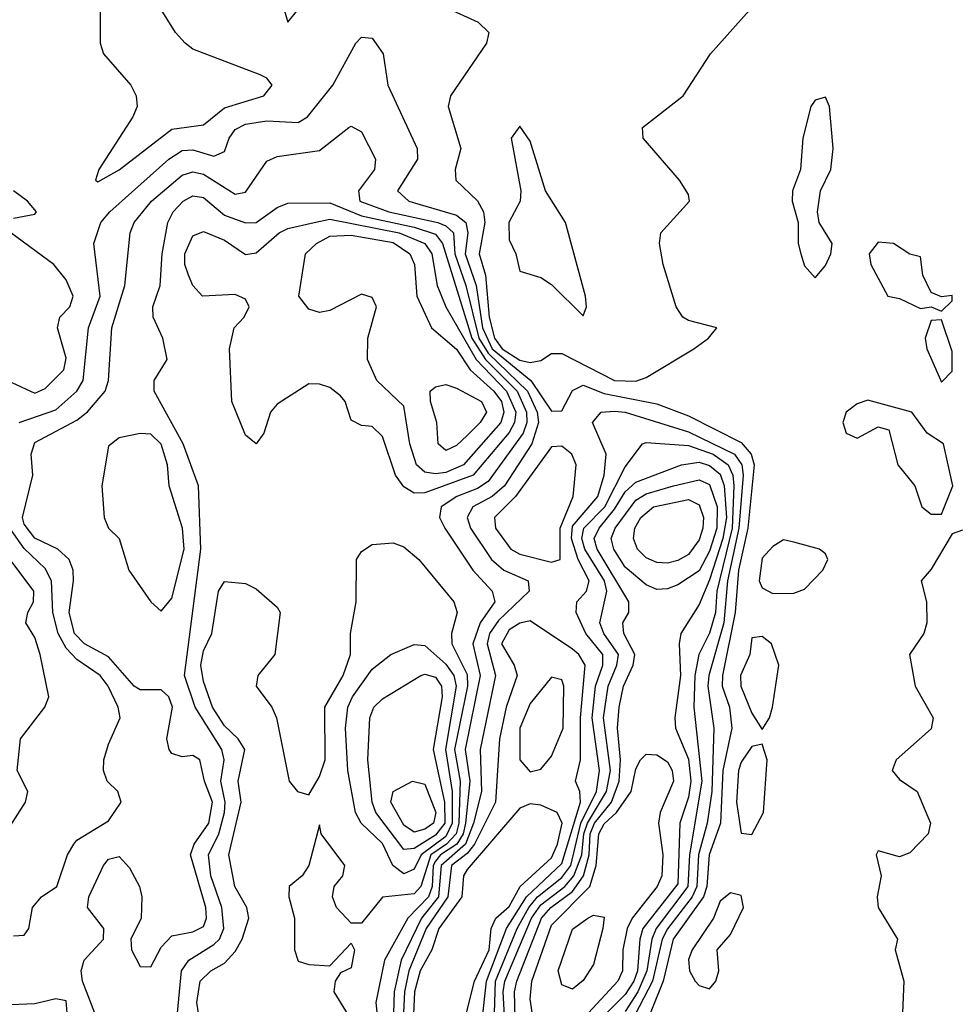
# Model space of a CAD drawing. Header units: metres. Extents: x -51132 to -49532, y -231222 to -229437.
# Tile 349 of 656: x -50886 to -50842, y -229551 to -229505. Entities that reach past the tile are written whole.
import ezdxf

# ---------------------------------------------------------------- set-up
doc = ezdxf.new("R2010")
doc.units = ezdxf.units.M
for name, color, linetype in [('CONTOUR_HALF', 8, 'Continuous'), ('CONTOUR_INDEX', 1, 'Continuous'), ('CONTOUR_INTER', 3, 'Continuous')]:
    doc.layers.add(name, color=color, linetype=linetype)

msp = doc.modelspace()

# ---------------------------------------------------------------- linework, layer by layer
at = {"layer": 'CONTOUR_HALF'}
for points, elevation in [([(-50882.476, -229504.259), (-50882.477, -229505.759), (-50882.322, -229506.259), (-50881.019, -229507.759), (-50880.772, -229508.259), (-50880.713, -229508.759), (-50880.921, -229509.259), (-50882.537, -229511.759), (-50882.695, -229512.259), (-50882.58, -229512.332), (-50881.58, -229511.776), (-50879.08, -229509.847), (-50877.58, -229509.629), (-50876.58, -229508.823), (-50874.712, -229508.259), (-50874.323, -229507.759), (-50874.58, -229507.416), (-50874.89, -229507.259), (-50878.08, -229506.038), (-50878.451, -229505.759), (-50878.904, -229505.259), (-50880.138, -229503.259)], 7.5), ([(-50873.884, -229503.759), (-50873.574, -229504.759), (-50873.08, -229504.166)], 7.5), ([(-50866.08, -229504.069), (-50864.546, -229504.759), (-50864.053, -229505.259), (-50864.161, -229505.759), (-50865.869, -229508.259), (-50865.975, -229508.759), (-50865.379, -229510.759), (-50865.648, -229511.759), (-50865.617, -229512.259), (-50864.58, -229513.243), (-50864.294, -229513.759), (-50864.243, -229514.259), (-50864.507, -229515.759), (-50864.203, -229516.759), (-50864.029, -229518.759), (-50863.785, -229519.759), (-50863.419, -229520.259), (-50862.58, -229520.796), (-50862.08, -229520.9), (-50861.58, -229520.82), (-50861.08, -229520.484), (-50860.58, -229520.474), (-50858.08, -229521.766), (-50857.08, -229521.789), (-50856.58, -229521.622), (-50854.333, -229520.259), (-50853.628, -229519.759), (-50853.238, -229519.259), (-50854.58, -229518.908), (-50854.842, -229518.759), (-50855.169, -229518.259), (-50855.781, -229516.259), (-50855.951, -229515.259), (-50855.884, -229514.759), (-50854.527, -229513.259), (-50854.58, -229512.944), (-50855.003, -229512.259), (-50856.722, -229510.259), (-50856.755, -229509.759), (-50854.837, -229508.259), (-50853.535, -229506.259), (-50851.293, -229503.759)], 7.5), ([(-50848.58, -229508.471), (-50848.777, -229508.759), (-50849.152, -229510.259), (-50849.27, -229511.759), (-50849.65, -229512.759), (-50849.657, -229513.259), (-50849.378, -229514.259), (-50849.385, -229515.259), (-50849.254, -229515.759), (-50849.08, -229516.323), (-50848.58, -229516.888), (-50848.08, -229516.314), (-50847.83, -229515.759), (-50847.763, -229515.259), (-50848.381, -229514.259), (-50848.469, -229513.759), (-50848.32, -229512.759), (-50847.833, -229511.759), (-50847.715, -229510.759), (-50847.889, -229508.759), (-50848.08, -229508.328), (-50848.58, -229508.471)], 7.5), ([(-50882.531, -229552.259), (-50883.313, -229550.259), (-50883.383, -229549.759), (-50883.228, -229549.259), (-50882.32, -229548.259), (-50882.302, -229547.759), (-50883.069, -229546.759), (-50883.016, -229546.259), (-50882.323, -229544.759), (-50882.08, -229544.472), (-50881.58, -229544.337), (-50881.08, -229544.875), (-50880.609, -229545.759), (-50880.498, -229546.259), (-50880.53, -229547.259), (-50881.019, -229548.259), (-50880.997, -229548.759), (-50880.58, -229549.551), (-50880.08, -229549.568), (-50879.58, -229548.634), (-50879.08, -229548.108), (-50878.08, -229547.916), (-50877.58, -229547.653), (-50877.434, -229547.259), (-50877.466, -229546.759), (-50878.186, -229544.259), (-50878.018, -229543.759), (-50877.315, -229542.759), (-50877.141, -229541.759), (-50877.534, -229540.759), (-50877.753, -229539.759), (-50878.08, -229539.545), (-50878.58, -229539.605), (-50879.08, -229539.456), (-50879.197, -229539.259), (-50879.319, -229538.759), (-50879.051, -229537.259), (-50879.224, -229536.759), (-50879.58, -229536.433), (-50880.58, -229536.432), (-50880.867, -229536.259), (-50882.08, -229534.861), (-50883.216, -229534.259), (-50883.685, -229533.759), (-50883.948, -229532.759), (-50883.733, -229531.259), (-50883.753, -229530.759), (-50883.942, -229530.259), (-50884.49, -229529.759), (-50885.58, -229529.234), (-50886.08, -229528.576), (-50886.154, -229528.259), (-50885.66, -229526.259), (-50885.754, -229525.259), (-50885.58, -229524.702), (-50883.58, -229523.638), (-50883.08, -229523.253), (-50882.245, -229522.259), (-50882.084, -229521.759), (-50881.915, -229519.259), (-50881.307, -229517.259), (-50881.048, -229514.759), (-50880.868, -229514.259), (-50880.037, -229513.259), (-50878.58, -229512.017), (-50878.08, -229511.857), (-50877.58, -229511.974), (-50876.08, -229512.93), (-50875.58, -229512.824), (-50874.58, -229511.35), (-50874.08, -229511.144), (-50872.08, -229510.856), (-50870.688, -229509.759)], 8.5), ([(-50870.688, -229509.759), (-50870.58, -229509.691), (-50870.08, -229509.959), (-50869.422, -229511.259), (-50869.473, -229511.759), (-50870.233, -229512.759), (-50870.164, -229513.259), (-50868.787, -229513.759), (-50866.465, -229514.259), (-50866.08, -229514.421), (-50865.725, -229514.759), (-50865.655, -229515.759), (-50865.134, -229517.259), (-50864.515, -229519.759), (-50864.08, -229520.463), (-50862.215, -229522.259), (-50861.755, -229523.259), (-50861.695, -229523.759), (-50862.008, -229524.759), (-50863.301, -229526.759), (-50863.889, -229527.259), (-50864.801, -229527.759), (-50865.07, -229528.259), (-50864.912, -229528.759), (-50863.919, -229530.259), (-50863.338, -229530.759), (-50862.178, -229531.259), (-50862.133, -229531.759), (-50863.58, -229533.151), (-50864.022, -229533.759), (-50864.132, -229534.259), (-50863.734, -229535.759), (-50864.463, -229539.259), (-50864.397, -229541.259), (-50864.771, -229542.759), (-50865.156, -229543.759), (-50866.304, -229544.759), (-50866.426, -229546.259), (-50867.237, -229547.259), (-50868.198, -229549.259), (-50868.535, -229550.759), (-50868.602, -229552.759)], 8.5), ([(-50886.58, -229514.062), (-50885.58, -229513.873), (-50885.494, -229513.759), (-50885.918, -229513.259), (-50886.58, -229512.767)], 7.5), ([(-50872.321, -229514.259), (-50871.58, -229514.116), (-50868.304, -229514.759), (-50867.084, -229515.259), (-50866.75, -229515.759), (-50866.491, -229517.259), (-50866.085, -229518.259), (-50864.645, -229520.759), (-50863.201, -229522.259), (-50862.769, -229523.259), (-50862.821, -229523.759), (-50863.08, -229524.226), (-50864.793, -229526.259), (-50867.08, -229527.094), (-50867.58, -229527.109), (-50868.08, -229526.812), (-50868.477, -229526.259), (-50869.08, -229524.422), (-50869.58, -229523.94), (-50870.08, -229523.895), (-50870.58, -229523.642), (-50870.857, -229522.759), (-50871.08, -229522.493), (-50871.58, -229522.099), (-50872.08, -229521.927), (-50872.58, -229521.92), (-50874.08, -229522.881), (-50874.402, -229523.259), (-50874.707, -229524.259), (-50875.08, -229524.76), (-50875.58, -229524.35), (-50876.231, -229522.759), (-50876.349, -229520.259), (-50876.125, -229519.259), (-50875.653, -229518.759), (-50875.412, -229518.259), (-50875.58, -229517.903), (-50876.08, -229517.688), (-50877.62, -229517.759), (-50878.08, -229517.253), (-50878.294, -229516.759), (-50878.463, -229516.259), (-50878.461, -229515.759), (-50878.08, -229514.897), (-50877.58, -229514.697), (-50876.58, -229515.11), (-50875.58, -229515.786), (-50875.08, -229515.705), (-50873.986, -229514.759), (-50873.58, -229514.552), (-50872.321, -229514.259)], 9.5), ([(-50886.861, -229521.759), (-50885.58, -229522.357), (-50885.08, -229522.138), (-50884.19, -229521.259), (-50884.08, -229520.699), (-50884.495, -229519.259), (-50884.39, -229518.759), (-50883.906, -229518.259), (-50883.749, -229517.759), (-50884.08, -229516.988), (-50884.665, -229516.259), (-50886.703, -229514.759)], 7.5), ([(-50845.58, -229515.192), (-50846.011, -229515.759), (-50845.94, -229516.259), (-50845.12, -229517.759), (-50844.58, -229517.868), (-50843.58, -229518.345), (-50843.08, -229518.261), (-50842.58, -229518.476), (-50842.08, -229517.976), (-50842.08, -229517.73), (-50842.58, -229517.789), (-50843.08, -229517.579), (-50843.47, -229516.759), (-50843.58, -229515.902), (-50844.08, -229515.763), (-50844.862, -229515.259), (-50845.58, -229515.192)], 7.5), ([(-50843.08, -229518.916), (-50843.353, -229519.759), (-50843.274, -229520.259), (-50842.58, -229521.841), (-50842.08, -229521.326), (-50842.08, -229520.391), (-50842.58, -229518.884), (-50843.08, -229518.916)], 7.5), ([(-50866.822, -229522.259), (-50866.58, -229522.057), (-50866.08, -229521.948), (-50865.58, -229522.12), (-50864.393, -229522.759), (-50864.15, -229523.259), (-50864.458, -229523.759), (-50865.08, -229524.373), (-50865.58, -229524.839), (-50866.08, -229525.077), (-50866.453, -229524.759), (-50866.512, -229523.759), (-50866.812, -229522.759), (-50866.822, -229522.259)], 10.5), ([(-50846.08, -229522.701), (-50846.58, -229522.875), (-50847.096, -229523.259), (-50847.268, -229523.759), (-50847.106, -229524.259), (-50846.58, -229524.491), (-50845.58, -229523.957), (-50845.08, -229524.108), (-50844.655, -229525.759), (-50843.847, -229526.759), (-50843.518, -229527.759), (-50843.08, -229528.096), (-50842.58, -229528.099), (-50842.052, -229526.759), (-50842.489, -229524.759), (-50843.266, -229524.259), (-50843.987, -229523.259), (-50846.08, -229522.701)], 7.5), ([(-50863.813, -229552.759), (-50863.73, -229550.259), (-50862.709, -229547.759), (-50862.151, -229546.759), (-50861.731, -229546.259), (-50860.58, -229545.341), (-50860.162, -229544.759), (-50859.69, -229542.759), (-50858.94, -229541.259), (-50858.797, -229540.259), (-50859.141, -229537.759), (-50858.981, -229536.259), (-50858.643, -229535.259), (-50858.635, -229534.759), (-50859.439, -229533.759), (-50859.897, -229532.759), (-50859.867, -229532.259), (-50859.419, -229531.759), (-50859.296, -229531.259), (-50859.816, -229530.259), (-50860.133, -229529.259), (-50860.08, -229528.668), (-50858.882, -229527.259), (-50858.584, -229526.259), (-50858.486, -229525.259), (-50859.124, -229523.759), (-50858.716, -229523.259), (-50858.08, -229523.214), (-50857.58, -229523.265), (-50854.58, -229524.188), (-50852.393, -229525.259), (-50852.053, -229525.759), (-50851.988, -229526.259), (-50852.192, -229528.759), (-50852.729, -229531.259), (-50852.902, -229533.259), (-50853.618, -229535.759), (-50853.665, -229536.259), (-50853.372, -229538.259), (-50853.479, -229541.259), (-50853.689, -229542.759), (-50854.11, -229544.259), (-50854.183, -229545.759), (-50854.399, -229546.259), (-50855.58, -229547.765), (-50855.827, -229548.259), (-50856.289, -229550.259), (-50857.322, -229552.259)], 8.5), ([(-50881.58, -229524.475), (-50882.08, -229524.875), (-50882.391, -229526.759), (-50882.292, -229528.259), (-50882.08, -229528.771), (-50881.574, -229529.259), (-50881.114, -229530.759), (-50880.08, -229532.259), (-50879.58, -229532.697), (-50879.08, -229532.092), (-50878.488, -229529.759), (-50878.573, -229528.759), (-50879.199, -229526.759), (-50879.28, -229525.759), (-50879.58, -229524.781), (-50880.08, -229524.303), (-50880.58, -229524.274), (-50881.58, -229524.475)], 8.5), ([(-50862.766, -229553.259), (-50862.824, -229550.759), (-50862.722, -229550.259), (-50861.544, -229547.259), (-50861.111, -229546.759), (-50860.08, -229545.992), (-50859.558, -229545.259), (-50859.291, -229544.259), (-50859.239, -229543.259), (-50859.029, -229542.759), (-50858.224, -229541.759), (-50857.868, -229540.759), (-50857.796, -229539.759), (-50857.948, -229538.259), (-50857.861, -229537.259), (-50857.667, -229536.259), (-50857.195, -229535.259), (-50857.123, -229534.759), (-50857.644, -229533.759), (-50857.698, -229533.259), (-50857.403, -229532.759), (-50857.407, -229532.259), (-50858.909, -229529.759), (-50859.05, -229529.259), (-50858.822, -229528.759), (-50858.08, -229527.87), (-50857.58, -229527.035), (-50857.08, -229526.576), (-50854.911, -229525.759)], 9.5), ([(-50854.911, -229525.759), (-50854.08, -229525.637), (-50853.58, -229525.794), (-50853.08, -229526.206), (-50852.882, -229526.759), (-50852.78, -229528.259), (-50852.956, -229529.259), (-50853.58, -229531.218), (-50854.08, -229532.385), (-50854.936, -229533.759), (-50855.015, -229534.259), (-50854.953, -229535.759), (-50855.232, -229537.759), (-50855.19, -229538.259), (-50854.58, -229539.724), (-50854.474, -229540.759), (-50854.58, -229541.529), (-50854.99, -229542.759), (-50855.08, -229545.63), (-50856.738, -229547.759), (-50856.884, -229548.259), (-50856.999, -229549.759), (-50857.17, -229550.259), (-50857.58, -229550.878), (-50858.95, -229552.259)], 9.5), ([(-50856.242, -229527.759), (-50854.58, -229527.412), (-50854.08, -229527.662), (-50853.864, -229528.259), (-50853.899, -229528.759), (-50854.08, -229529.321), (-50854.58, -229530.007), (-50855.08, -229530.301), (-50855.58, -229530.426), (-50856.08, -229530.39), (-50856.58, -229530.17), (-50857, -229529.759), (-50857.181, -229529.259), (-50857.124, -229528.759), (-50856.836, -229528.259), (-50856.242, -229527.759)], 10.5), ([(-50841.58, -229528.854), (-50842.08, -229529.039), (-50843.08, -229530.714), (-50843.554, -229531.259), (-50843.299, -229532.259), (-50843.272, -229533.259), (-50843.426, -229533.759), (-50844.103, -229534.759), (-50843.831, -229536.259), (-50842.983, -229537.759), (-50843.08, -229538.289), (-50844.737, -229539.759), (-50844.92, -229540.259), (-50844.58, -229540.693), (-50843.733, -229541.259), (-50843.108, -229542.759), (-50843.222, -229543.259), (-50844.08, -229544.166), (-50844.58, -229544.36), (-50845.58, -229544.073), (-50845.687, -229544.259), (-50845.448, -229545.259), (-50845.627, -229546.259), (-50845.586, -229546.759), (-50844.669, -229548.259), (-50844.782, -229548.759), (-50844.373, -229550.259), (-50844.436, -229551.759)], 7.5), ([(-50877.655, -229552.759), (-50877.888, -229551.259), (-50877.732, -229550.259), (-50877.233, -229549.759), (-50876.58, -229549.397), (-50876.08, -229548.849), (-50875.735, -229548.259), (-50875.431, -229547.259), (-50875.514, -229546.759), (-50876.089, -229545.759), (-50876.368, -229544.259), (-50875.785, -229541.759), (-50875.933, -229540.759), (-50875.616, -229539.259), (-50875.93, -229538.759), (-50876.58, -229538.144), (-50877.142, -229537.259), (-50877.58, -229536.043), (-50877.706, -229535.259), (-50877.58, -229534.586), (-50877.179, -229533.759), (-50876.863, -229531.759), (-50876.58, -229531.299), (-50875.58, -229531.392), (-50875.08, -229531.65), (-50874.08, -229532.509), (-50873.946, -229532.759), (-50874.188, -229534.759), (-50874.994, -229535.759), (-50875.073, -229536.259), (-50874.33, -229537.259), (-50874.114, -229537.759), (-50873.508, -229540.759), (-50873.121, -229541.259), (-50872.58, -229541.419), (-50872.08, -229540.551), (-50871.814, -229539.759), (-50871.827, -229537.259), (-50870.947, -229535.759), (-50870.603, -229534.759), (-50870.598, -229533.759), (-50870.341, -229532.259), (-50870.316, -229530.259), (-50870.08, -229529.868), (-50869.58, -229529.547), (-50868.58, -229529.468), (-50868.08, -229529.648), (-50867.372, -229530.259), (-50865.705, -229532.259), (-50865.551, -229532.759), (-50865.816, -229533.759), (-50865.796, -229534.259), (-50865.08, -229535.701), (-50865.055, -229536.259), (-50865.669, -229539.259), (-50865.411, -229540.759), (-50865.466, -229542.759), (-50865.59, -229543.259), (-50866.051, -229543.759), (-50866.794, -229544.259), (-50867.273, -229545.759), (-50867.58, -229546.102), (-50869.08, -229546.271), (-50870.08, -229547.499), (-50870.58, -229547.507), (-50871.276, -229546.759), (-50871.452, -229546.259), (-50871.382, -229545.759), (-50870.97, -229545.259), (-50870.866, -229544.759), (-50872.001, -229543.259), (-50872.08, -229542.836), (-50872.584, -229544.759), (-50872.898, -229545.259), (-50873.507, -229545.759), (-50873.532, -229546.259), (-50873.258, -229547.259), (-50873.267, -229548.759), (-50873.08, -229549.304), (-50872.58, -229549.464), (-50871.58, -229549.529), (-50870.58, -229548.448), (-50870.414, -229548.759), (-50870.58, -229549.615), (-50871.08, -229549.853), (-50871.326, -229550.259), (-50871.399, -229550.759), (-50870.157, -229552.759)], 9.5), ([(-50850.58, -229529.64), (-50851.08, -229530.192), (-50851.233, -229531.259), (-50851.08, -229531.594), (-50850.58, -229531.86), (-50849.58, -229531.851), (-50849.08, -229531.656), (-50848.21, -229530.759), (-50847.976, -229530.259), (-50848.08, -229529.985), (-50848.365, -229529.759), (-50849.58, -229529.429), (-50850.08, -229529.315), (-50850.58, -229529.64)], 7.5), ([(-50887.08, -229543.418), (-50886.014, -229541.759), (-50885.901, -229541.259), (-50886.416, -229540.259), (-50886.25, -229538.759), (-50885.106, -229537.259), (-50884.901, -229536.759), (-50885.312, -229534.759), (-50885.58, -229533.954), (-50885.993, -229533.259), (-50885.906, -229532.759), (-50885.642, -229532.259), (-50885.628, -229531.759), (-50886.745, -229530.259)], 7.5), ([(-50851.58, -229533.974), (-50851.678, -229534.759), (-50852.114, -229535.759), (-50852.104, -229536.259), (-50851.58, -229537.537), (-50851.08, -229538.319), (-50850.735, -229537.759), (-50850.598, -229537.259), (-50850.289, -229535.259), (-50850.644, -229534.259), (-50851.08, -229533.899), (-50851.58, -229533.974)], 7.5), ([(-50867.275, -229535.759), (-50867.08, -229535.694), (-50866.58, -229535.836), (-50866.298, -229536.259), (-50866.251, -229536.759), (-50866.69, -229539.259), (-50866.141, -229541.759), (-50866.126, -229542.759), (-50866.58, -229543.33), (-50867.58, -229543.957), (-50868.08, -229544.008), (-50869.408, -229542.259), (-50869.581, -229541.759), (-50869.781, -229539.759), (-50869.695, -229537.759), (-50869.505, -229537.259), (-50869.08, -229536.853), (-50867.275, -229535.759)], 10.5), ([(-50861.08, -229535.825), (-50862.08, -229537.082), (-50862.571, -229538.259), (-50862.583, -229539.759), (-50862.08, -229540.32), (-50861.58, -229540.199), (-50861.08, -229539.578), (-50860.519, -229538.259), (-50860.495, -229536.259), (-50860.58, -229535.957), (-50861.08, -229535.825)], 7.5), ([(-50851.58, -229539.116), (-50852.08, -229539.857), (-50852.205, -229540.259), (-50852.308, -229541.759), (-50852.08, -229543.233), (-50851.58, -229543.298), (-50851.021, -229542.259), (-50850.853, -229539.759), (-50851.08, -229539.004), (-50851.58, -229539.116)], 7.5), ([(-50865.098, -229551.759), (-50864.727, -229550.259), (-50864.027, -229548.759), (-50863.932, -229547.759), (-50863.706, -229547.259), (-50863.08, -229546.704), (-50862.566, -229545.759), (-50861.08, -229544.407), (-50860.796, -229543.759), (-50860.576, -229542.759), (-50860.804, -229542.259), (-50861.58, -229541.902), (-50862.08, -229541.839), (-50862.58, -229542.04)], 7.5), ([(-50862.58, -229542.04), (-50865.08, -229544.962), (-50865.247, -229545.259), (-50865.326, -229546.259), (-50866.413, -229547.759), (-50866.751, -229548.759), (-50867.297, -229549.759), (-50867.567, -229550.759), (-50867.68, -229553.259)], 7.5), ([(-50852.58, -229546.055), (-50853.08, -229546.464), (-50853.395, -229547.259), (-50854.399, -229548.759), (-50854.58, -229549.229), (-50854.53, -229549.759), (-50854.263, -229550.259), (-50854.08, -229550.452), (-50853.58, -229550.613), (-50853.29, -229550.259), (-50853.137, -229549.759), (-50853.227, -229548.759), (-50852.58, -229548.034), (-50851.968, -229546.759), (-50852.08, -229546.196), (-50852.58, -229546.055)], 7.5), ([(-50859.353, -229547.259), (-50859.08, -229547.128), (-50858.58, -229547.213), (-50858.648, -229547.759), (-50859.08, -229549.467), (-50859.58, -229550.226), (-50860.08, -229550.625), (-50860.58, -229550.426), (-50860.761, -229549.759), (-50860.08, -229547.788), (-50859.353, -229547.259)], 10.5)]:
    msp.add_lwpolyline(points, dxfattribs=dict(at, elevation=elevation))
at = {"layer": 'CONTOUR_INDEX', "elevation": 10}
for points in [[(-50872.214, -229515.259), (-50871.58, -229514.922), (-50870.58, -229514.866), (-50868.58, -229515.222), (-50867.797, -229515.759), (-50867.565, -229516.259), (-50867.466, -229517.759), (-50866.766, -229519.259), (-50865.58, -229520.271), (-50864.935, -229521.259), (-50863.807, -229522.259), (-50863.443, -229522.759), (-50863.328, -229523.259), (-50863.471, -229523.759), (-50865.252, -229525.759), (-50866.08, -229526.13), (-50866.58, -229526.188), (-50867.08, -229526.112), (-50867.475, -229525.759), (-50867.791, -229524.759), (-50868.08, -229522.973), (-50869.357, -229521.759), (-50869.803, -229520.759), (-50869.777, -229519.759), (-50869.368, -229518.259), (-50869.58, -229517.829), (-50870.08, -229517.665), (-50871.58, -229518.437), (-50872.08, -229518.543), (-50872.58, -229518.382), (-50873.049, -229517.759), (-50872.735, -229515.759), (-50872.214, -229515.259)], [(-50855.294, -229526.759), (-50854.08, -229526.47), (-50853.58, -229526.698), (-50853.219, -229527.759), (-50853.237, -229528.759), (-50853.58, -229529.862), (-50854.08, -229530.783), (-50855.08, -229531.445), (-50855.58, -229531.645), (-50856.08, -229531.681), (-50856.58, -229531.451), (-50857.58, -229530.608), (-50858.116, -229529.759), (-50858.238, -229529.259), (-50858.048, -229528.759), (-50857.08, -229527.44), (-50856.58, -229527.139), (-50855.294, -229526.759)], [(-50868.685, -229534.759), (-50867.58, -229534.28), (-50867.08, -229534.329), (-50866.08, -229535.222), (-50865.705, -229535.759), (-50865.589, -229536.259), (-50866.105, -229539.259), (-50865.791, -229541.259), (-50865.785, -229542.759), (-50866.08, -229543.385), (-50867.25, -229544.259), (-50867.58, -229544.946), (-50868.08, -229545.156), (-50868.597, -229544.759), (-50869.08, -229543.728), (-50870.105, -229542.759), (-50870.372, -229542.259), (-50870.733, -229540.259), (-50870.837, -229538.259), (-50870.731, -229537.259), (-50870.509, -229536.759), (-50869.58, -229535.446), (-50868.685, -229534.759)], [(-50856.858, -229539.759), (-50856.58, -229539.483), (-50856.08, -229539.511), (-50855.58, -229539.845), (-50855.352, -229540.259), (-50855.284, -229540.759), (-50855.916, -229542.259), (-50856.005, -229542.759), (-50855.803, -229544.259), (-50855.838, -229545.259), (-50856.068, -229545.759), (-50857.257, -229547.259), (-50857.481, -229547.759), (-50857.695, -229548.759), (-50857.713, -229549.759), (-50857.93, -229550.259), (-50859.323, -229551.759)], [(-50861.831, -229552.759), (-50862.08, -229551.104), (-50862.013, -229550.259), (-50861.08, -229547.601), (-50859.257, -229545.759), (-50858.953, -229544.759), (-50858.837, -229543.259), (-50858.58, -229542.782), (-50857.99, -229542.259), (-50857.291, -229541.259), (-50857.08, -229540.175), (-50856.858, -229539.759)]]:
    msp.add_lwpolyline(points, dxfattribs=at)
at = {"layer": 'CONTOUR_INTER'}
for points, elevation in [([(-50886.314, -229523.759), (-50884.58, -229523.155), (-50883.58, -229522.264), (-50883.275, -229521.759), (-50883.027, -229519.259), (-50882.479, -229517.759), (-50882.781, -229515.259), (-50882.437, -229514.259), (-50882.009, -229513.759), (-50879.22, -229511.259), (-50878.58, -229510.858), (-50878.08, -229510.821), (-50877.08, -229511.128), (-50876.58, -229510.898), (-50876.365, -229510.259), (-50876.08, -229509.859), (-50875.58, -229509.604), (-50874.58, -229509.448), (-50873.08, -229509.518), (-50872.645, -229509.259), (-50871.442, -229507.759), (-50870.351, -229505.759), (-50870.08, -229505.478), (-50869.58, -229505.516), (-50869.052, -229506.259), (-50868.832, -229507.759), (-50867.446, -229510.759), (-50867.431, -229511.259), (-50868.38, -229512.759), (-50867.832, -229513.259), (-50865.58, -229513.926), (-50865.13, -229514.259), (-50865.044, -229514.759), (-50865.169, -229515.759), (-50864.652, -229517.259), (-50864.345, -229519.259), (-50863.881, -229520.259), (-50862.058, -229521.759), (-50861.08, -229523.215), (-50860.58, -229523.201), (-50860.08, -229522.236), (-50859.58, -229521.985), (-50858.58, -229522.381), (-50856.08, -229522.873), (-50854.58, -229523.441), (-50852.08, -229524.705), (-50851.602, -229525.259), (-50851.464, -229525.759), (-50851.763, -229528.759), (-50852.215, -229530.759), (-50852.368, -229532.759), (-50852.963, -229535.759), (-50852.982, -229536.259), (-50852.637, -229537.259), (-50852.527, -229538.259), (-50852.946, -229540.259), (-50853.06, -229542.759), (-50853.605, -229544.259), (-50853.709, -229545.759), (-50853.869, -229546.259), (-50855.301, -229548.259), (-50855.781, -229550.259), (-50856.799, -229552.759)], 8), ([(-50862.58, -229509.692), (-50862.984, -229510.259), (-50862.525, -229512.759), (-50862.555, -229513.259), (-50863.091, -229514.259), (-50863.08, -229515.091), (-50862.769, -229515.759), (-50862.58, -229516.574), (-50861.58, -229516.871), (-50861.08, -229517.201), (-50859.58, -229518.688), (-50859.412, -229518.259), (-50859.47, -229517.759), (-50860.405, -229514.259), (-50861.355, -229512.759), (-50862.08, -229510.405), (-50862.58, -229509.692)], 7), ([(-50878.812, -229551.759), (-50878.618, -229549.759), (-50878.278, -229549.259), (-50877.08, -229548.518), (-50876.821, -229548.259), (-50876.61, -229547.759), (-50876.708, -229546.759), (-50877.221, -229545.259), (-50877.343, -229544.259), (-50876.846, -229543.259), (-50876.58, -229542.259), (-50876.545, -229541.759), (-50876.752, -229540.759), (-50876.601, -229539.759), (-50876.709, -229539.259), (-50877.969, -229537.259), (-50878.474, -229535.759), (-50877.709, -229529.759), (-50877.817, -229526.759), (-50878.546, -229524.759), (-50879.913, -229522.259), (-50879.914, -229521.759), (-50879.303, -229520.759), (-50879.507, -229519.759), (-50879.965, -229518.759), (-50879.982, -229518.259), (-50879.624, -229517.259), (-50879.533, -229515.759), (-50879.273, -229514.259), (-50879.012, -229513.759), (-50878.543, -229513.259)], 9), ([(-50878.543, -229513.259), (-50878.08, -229513.003), (-50877.58, -229513.074), (-50876.58, -229513.92), (-50875.58, -229514.29), (-50875.08, -229514.265), (-50874.08, -229513.556), (-50873.58, -229513.347), (-50871.58, -229513.327), (-50870.08, -229513.956), (-50867.58, -229514.488), (-50866.58, -229514.82), (-50866.242, -229515.259), (-50864.851, -229519.759), (-50864.205, -229520.759), (-50862.709, -229522.259), (-50862.264, -229523.259), (-50862.25, -229523.759), (-50862.417, -229524.259), (-50864.08, -229526.546), (-50864.58, -229526.883), (-50865.564, -229527.259), (-50866.301, -229527.759), (-50866.378, -229528.259), (-50866.131, -229528.759), (-50864.799, -229530.759), (-50863.887, -229531.759), (-50863.765, -229532.259), (-50864.45, -229533.259), (-50864.8, -229534.259), (-50864.451, -229535.759), (-50865.165, -229539.259), (-50864.94, -229540.759), (-50865.158, -229542.759), (-50865.268, -229543.259), (-50865.559, -229543.759), (-50866.33, -229544.259), (-50866.58, -229544.567), (-50866.687, -229544.759), (-50866.728, -229545.759), (-50866.91, -229546.259), (-50867.888, -229547.259), (-50868.986, -229549.259), (-50869.405, -229551.259), (-50869.191, -229553.259)], 9), ([(-50861.08, -229524.915), (-50862.775, -229527.259), (-50863.779, -229528.259), (-50863.731, -229528.759), (-50863, -229529.759), (-50862.58, -229530.004), (-50861.08, -229530.378), (-50860.66, -229530.259), (-50860.663, -229528.759), (-50860.047, -229527.259), (-50859.899, -229525.759), (-50860.103, -229525.259), (-50860.58, -229524.869), (-50861.08, -229524.915)], 8), ([(-50863.262, -229552.759), (-50863.373, -229550.759), (-50863.281, -229550.259), (-50862.026, -229547.259), (-50861.58, -229546.637), (-50860.444, -229545.759), (-50860.01, -229545.259), (-50859.63, -229544.259), (-50859.542, -229543.259), (-50859.365, -229542.759), (-50858.466, -229541.259), (-50858.283, -229540.259), (-50858.607, -229537.759), (-50858.386, -229536.259), (-50857.97, -229535.259), (-50857.894, -229534.759), (-50858.6, -229533.759), (-50858.79, -229533.259), (-50858.448, -229531.759), (-50858.562, -229531.259), (-50859.495, -229529.759), (-50859.631, -229529.259), (-50859.537, -229528.759), (-50858.551, -229527.759), (-50857.58, -229525.851), (-50856.759, -229524.759), (-50856.58, -229524.707), (-50854.58, -229524.839), (-50853.409, -229525.259), (-50852.697, -229525.759), (-50852.471, -229526.259), (-50852.431, -229526.759), (-50852.506, -229528.759), (-50853.233, -229531.759), (-50853.302, -229532.759), (-50853.58, -229533.752), (-50854.094, -229534.759), (-50854.279, -229535.759), (-50854.33, -229537.259), (-50853.946, -229540.759), (-50854.529, -229544.259), (-50854.604, -229545.759), (-50856.106, -229547.759), (-50856.321, -229548.259), (-50856.56, -229549.759), (-50856.981, -229550.759), (-50857.58, -229551.683)], 9), ([(-50886.58, -229548.108), (-50886.08, -229548.069), (-50885.858, -229547.759), (-50885.686, -229546.759), (-50885.264, -229546.259), (-50884.523, -229545.759), (-50884.02, -229544.259), (-50883.728, -229543.759), (-50883.58, -229543.561), (-50882.08, -229542.647), (-50881.482, -229541.759), (-50881.637, -229541.259), (-50882.14, -229540.759), (-50882.311, -229540.259), (-50882.301, -229539.759), (-50882.08, -229539.007), (-50881.519, -229537.759), (-50881.624, -229537.259), (-50882.09, -229536.259), (-50882.467, -229535.759), (-50883.58, -229534.991), (-50884.08, -229534.457), (-50884.474, -229533.759), (-50884.712, -229532.759), (-50884.777, -229531.259), (-50885.08, -229530.682), (-50886.08, -229529.734), (-50886.76, -229528.759)], 8), ([(-50862.08, -229533.165), (-50862.58, -229533.265), (-50863.08, -229533.582), (-50863.438, -229534.259), (-50862.838, -229535.259), (-50862.704, -229535.759), (-50863.226, -229537.259), (-50863.541, -229538.759), (-50863.735, -229541.759), (-50864.721, -229543.759), (-50865.08, -229544.204), (-50865.816, -229544.759), (-50865.99, -229546.259), (-50867.013, -229547.759), (-50867.843, -229549.759), (-50868.047, -229550.759), (-50868.147, -229552.759)], 8), ([(-50864.373, -229552.259), (-50864.156, -229550.259), (-50863.207, -229547.759), (-50862.266, -229546.259), (-50860.58, -229544.667), (-50859.701, -229541.759), (-50859.725, -229541.259), (-50859.942, -229540.759), (-50859.697, -229539.759), (-50859.704, -229537.759), (-50859.482, -229535.259), (-50859.776, -229534.759), (-50860.08, -229534.506), (-50862.08, -229533.165)], 8), ([(-50867.669, -229540.759), (-50867.08, -229540.914), (-50866.556, -229542.259), (-50866.673, -229542.759), (-50867.08, -229543.037), (-50867.58, -229543.182), (-50868.08, -229542.845), (-50868.698, -229541.759), (-50868.58, -229541.259), (-50867.669, -229540.759)], 11), ([(-50884.036, -229551.759), (-50884.08, -229551.189), (-50884.58, -229551.096), (-50885.58, -229551.331), (-50887.08, -229551.393)], 8)]:
    msp.add_lwpolyline(points, dxfattribs=dict(at, elevation=elevation))

doc.saveas('drawing.dxf')
